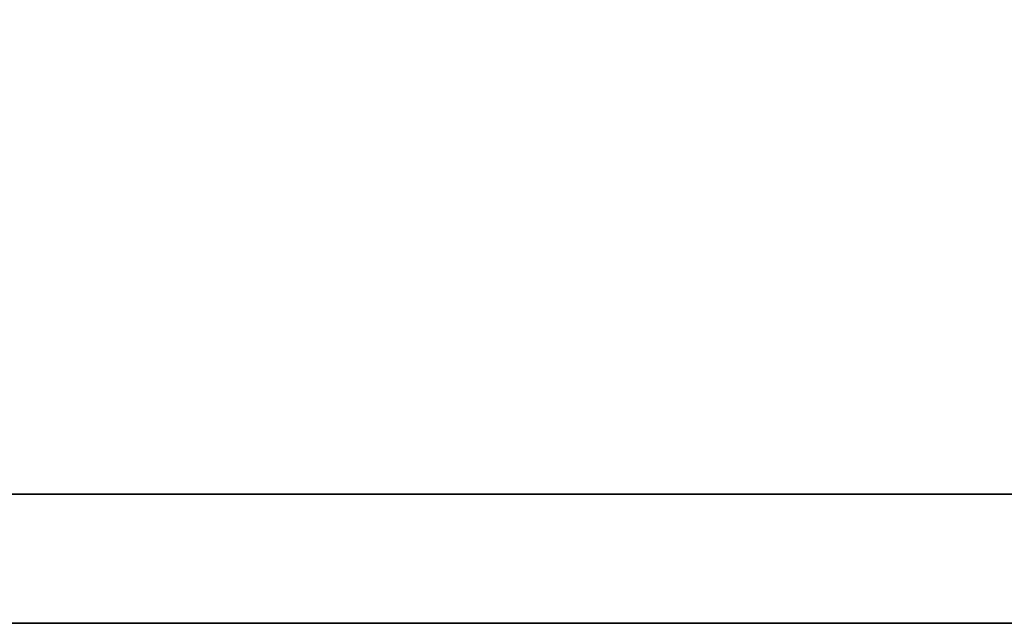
# Model space of a CAD drawing. Header units: millimetres. Extents: x 1805 to 4914, y -1594 to 860.
# Tile 410 of 656: x 4057.15 to 4058.9, y -1248.56 to -1247.49. Entities that reach past the tile are written whole.
import ezdxf

# ---------------------------------------------------------------- set-up
doc = ezdxf.new("R2010")
doc.units = ezdxf.units.MM
doc.layers.add('DIM', color=4, linetype='CONTINUOUS')
doc.layers.add('layer 1', color=7, linetype='CONTINUOUS')

# ---------------------------------------------------------------- blocks, each defined once
blk = doc.blocks.new('TBI MOTION logo(完整正式版)')
at = {"layer": 'layer 1', "color": 22, "lineweight": 35}
blk.add_open_spline([(75.90875, -9.47875), (75.90875, -9.47875), (75.90875, -12.28625), (75.90875, -12.28625), (75.90875, -12.28625), (75.90875, -12.28625), (75.90875, -12.47875), (75.90875, -12.47875), (75.90875, -12.47875), (75.90875, -12.47875), (75.71625, -12.47875), (75.71625, -12.47875), (75.71625, -12.47875), (75.71625, -12.47875), (-88.32875, -12.47875), (-88.32875, -12.47875), (-88.32875, -12.47875), (-88.32875, -12.47875), (-88.32875, -13.29375), (-88.32875, -13.29375), (-88.32875, -13.29375), (-88.32875, -13.29375), (82.89125, -13.29375), (82.89125, -13.29375), (82.89125, -13.29375), (82.89125, -13.29375), (75.90875, -9.47875), (75.90875, -9.47875)], degree=3, knots=[0, 0, 0, 0, 0.1428571, 0.1428571, 0.1428571, 0.1428572, 0.2857143, 0.2857143, 0.2857143, 0.2857143, 0.4285714, 0.4285714, 0.4285714, 0.4285714, 0.5714286, 0.5714286, 0.5714286, 0.5714286, 0.7142857, 0.7142857, 0.7142857, 0.7142857, 0.8571429, 0.8571429, 0.8571429, 0.8571429, 1, 1, 1, 1], dxfattribs=at)

msp = doc.modelspace()

# ---------------------------------------------------------------- block references
at = {"layer": 'DIM', "color": 7, "xscale": 0.2802190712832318, "yscale": 0.2802190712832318, "zscale": 0.2802190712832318}
msp.add_blockref('TBI MOTION logo(完整正式版)', (4076.6729, -1244.8326), dxfattribs=at)

doc.saveas('drawing.dxf')
